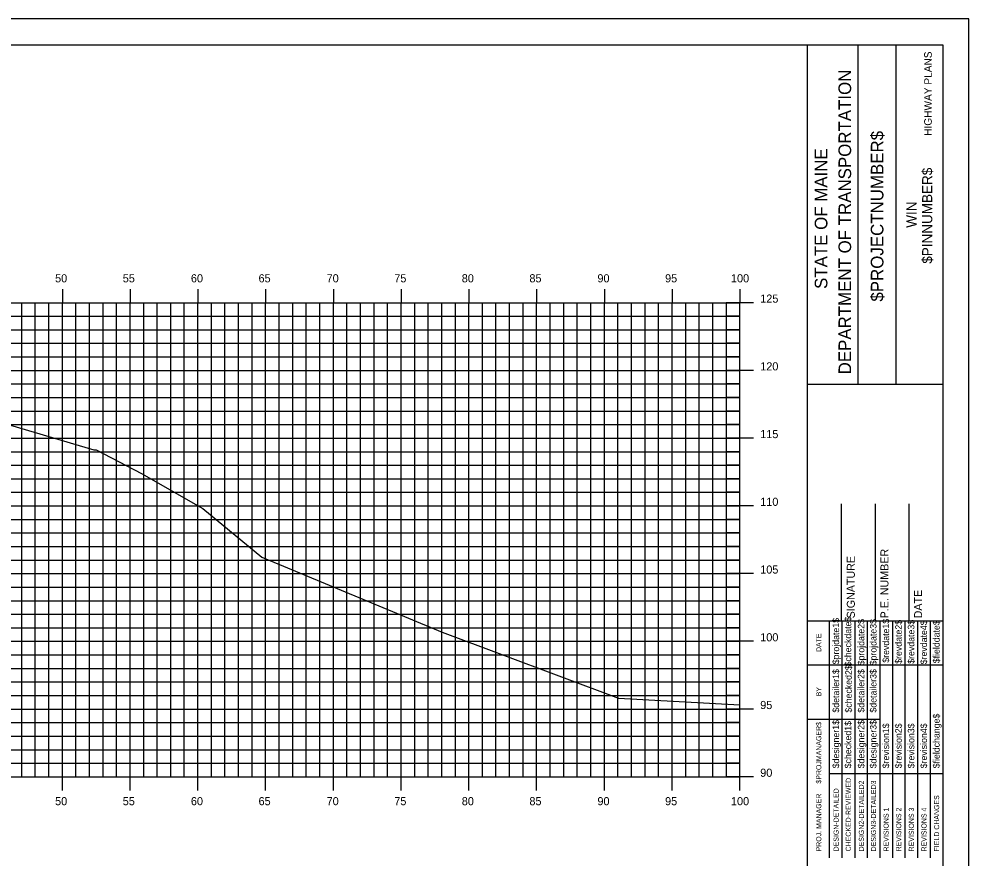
# Model space of a CAD drawing. Extents: x 850598 to 870284, y 366541 to 366651.
# Drawn here: x 851363 to 851433.1, y 366589.2 to 366651.2 of the extents above; entities that cross this region are included whole.
import ezdxf

# ---------------------------------------------------------------- set-up
doc = ezdxf.new("R2010")
doc.units = 0
for name, color, linetype in [('BORDER', 7, 'Continuous'), ('H_V ANNOTATION', 7, 'Continuous'), ('HIGHWAY_TITLE', 7, 'Continuous'), ('MAJOR', 7, 'Continuous'), ('MINOR', 7, 'Continuous'), ('PLOT BOUNDARY', 7, 'Continuous'), ('S_Roadway_Centerline', 7, 'Continuous')]:
    doc.layers.add(name, color=color, linetype=linetype)

msp = doc.modelspace()

# ---------------------------------------------------------------- linework, layer by layer
at = {"layer": 'BORDER'}
for p, q in [((851431.167, 366649.225), (851271.167, 366649.225)), ((851421.167, 366544.225), (851421.167, 366649.225)), ((851424.895, 366624.222), (851424.895, 366649.222)), ((851427.69, 366624.222), (851427.69, 366649.222)), ((851431.167, 366544.225), (851431.167, 366649.225)), ((851421.168, 366624.219), (851431.167, 366624.219)), ((851423.667, 366606.728), (851423.667, 366615.376)), ((851426.167, 366606.728), (851426.167, 366615.376)), ((851428.667, 366606.728), (851428.667, 366615.376)), ((851421.167, 366606.728), (851431.167, 366606.728))]:
    msp.add_line(p, q, dxfattribs=at)
for points in [[(851422.782, 366603.478), (851422.782, 366606.728)], [(851423.714, 366589.231), (851423.714, 366606.728)], [(851424.646, 366606.728), (851424.646, 366589.231)], [(851425.578, 366589.231), (851425.578, 366606.728)], [(851426.509, 366589.231), (851426.509, 366606.728)], [(851427.441, 366589.231), (851427.441, 366606.728)], [(851428.373, 366589.231), (851428.373, 366606.728)], [(851429.304, 366589.231), (851429.304, 366606.728)], [(851430.236, 366589.231), (851430.236, 366606.728)], [(851422.783, 366589.231), (851422.783, 366606.022)], [(851421.167, 366603.478), (851431.167, 366603.478)], [(851421.167, 366599.478), (851422.783, 366599.478)], [(851422.782, 366599.478), (851426.508, 366599.478)], [(851422.782, 366595.478), (851431.167, 366595.478)]]:
    msp.add_lwpolyline(points, dxfattribs=at)
at = {"layer": 'MAJOR'}
for p, q in [((851366.167, 366631.227), (851366.167, 366630.225)), ((851366.167, 366631.227), (851366.167, 366630.225)), ((851371.167, 366631.227), (851371.167, 366630.225)), ((851371.167, 366631.227), (851371.167, 366630.225)), ((851376.167, 366631.227), (851376.167, 366630.225)), ((851376.167, 366631.227), (851376.167, 366630.225)), ((851381.167, 366631.227), (851381.167, 366630.225)), ((851381.167, 366631.227), (851381.167, 366630.225)), ((851386.167, 366631.227), (851386.167, 366630.225)), ((851386.167, 366631.227), (851386.167, 366630.225)), ((851391.167, 366631.227), (851391.167, 366630.225)), ((851391.167, 366631.227), (851391.167, 366630.225)), ((851396.167, 366631.227), (851396.167, 366630.225)), ((851396.167, 366631.227), (851396.167, 366630.225)), ((851401.167, 366631.227), (851401.167, 366630.225)), ((851401.167, 366631.227), (851401.167, 366630.225)), ((851406.167, 366631.227), (851406.167, 366630.225)), ((851406.167, 366631.227), (851406.167, 366630.225)), ((851411.167, 366631.227), (851411.167, 366630.225)), ((851411.167, 366631.227), (851411.167, 366630.225)), ((851416.167, 366631.227), (851416.167, 366630.225)), ((851416.167, 366631.227), (851416.167, 366630.225)), ((851276.167, 366630.225), (851416.167, 366630.225)), ((851276.167, 366630.225), (851416.167, 366630.225)), ((851276.167, 366630.225), (851416.167, 366630.225)), ((851276.167, 366630.225), (851416.167, 366630.225)), ((851366.167, 366595.225), (851366.167, 366630.225)), ((851366.167, 366595.225), (851366.167, 366630.225)), ((851371.167, 366595.225), (851371.167, 366630.225)), ((851371.167, 366595.225), (851371.167, 366630.225)), ((851376.167, 366595.225), (851376.167, 366630.225)), ((851376.167, 366595.225), (851376.167, 366630.225)), ((851381.167, 366595.225), (851381.167, 366630.225)), ((851381.167, 366595.225), (851381.167, 366630.225)), ((851386.167, 366595.225), (851386.167, 366630.225)), ((851386.167, 366595.225), (851386.167, 366630.225)), ((851391.167, 366595.225), (851391.167, 366630.225)), ((851391.167, 366595.225), (851391.167, 366630.225)), ((851396.167, 366595.225), (851396.167, 366630.225)), ((851396.167, 366595.225), (851396.167, 366630.225)), ((851401.167, 366595.225), (851401.167, 366630.225)), ((851401.167, 366595.225), (851401.167, 366630.225)), ((851406.167, 366595.225), (851406.167, 366630.225)), ((851406.167, 366595.225), (851406.167, 366630.225)), ((851411.167, 366595.225), (851411.167, 366630.225)), ((851411.167, 366595.225), (851411.167, 366630.225)), ((851417.169, 366630.225), (851415.165, 366630.225)), ((851417.169, 366630.225), (851415.165, 366630.225)), ((851416.167, 366595.225), (851416.167, 366630.225)), ((851416.167, 366595.225), (851416.167, 366630.225)), ((851416.167, 366595.225), (851416.167, 366630.225)), ((851416.167, 366595.225), (851416.167, 366630.225)), ((851276.167, 366625.225), (851416.167, 366625.225)), ((851276.167, 366625.225), (851416.167, 366625.225)), ((851417.169, 366625.225), (851415.165, 366625.225)), ((851417.169, 366625.225), (851415.165, 366625.225)), ((851276.167, 366620.225), (851416.167, 366620.225)), ((851276.167, 366620.225), (851416.167, 366620.225)), ((851417.169, 366620.225), (851415.165, 366620.225)), ((851417.169, 366620.225), (851415.165, 366620.225)), ((851276.167, 366615.225), (851416.167, 366615.225)), ((851276.167, 366615.225), (851416.167, 366615.225)), ((851417.169, 366615.225), (851415.165, 366615.225)), ((851417.169, 366615.225), (851415.165, 366615.225)), ((851276.167, 366610.225), (851416.167, 366610.225)), ((851276.167, 366610.225), (851416.167, 366610.225)), ((851417.169, 366610.225), (851415.165, 366610.225)), ((851417.169, 366610.225), (851415.165, 366610.225)), ((851276.167, 366605.225), (851416.167, 366605.225)), ((851276.167, 366605.225), (851416.167, 366605.225)), ((851417.169, 366605.225), (851415.165, 366605.225)), ((851417.169, 366605.225), (851415.165, 366605.225)), ((851276.167, 366600.225), (851416.167, 366600.225)), ((851276.167, 366600.225), (851416.167, 366600.225)), ((851417.169, 366600.225), (851415.165, 366600.225)), ((851417.169, 366600.225), (851415.165, 366600.225)), ((851276.167, 366595.225), (851416.167, 366595.225)), ((851276.167, 366595.225), (851416.167, 366595.225)), ((851276.167, 366595.225), (851416.167, 366595.225)), ((851276.167, 366595.225), (851416.167, 366595.225)), ((851366.167, 366594.223), (851366.167, 366595.225)), ((851366.167, 366594.223), (851366.167, 366595.225)), ((851371.167, 366594.223), (851371.167, 366595.225)), ((851371.167, 366594.223), (851371.167, 366595.225)), ((851376.167, 366594.223), (851376.167, 366595.225)), ((851376.167, 366594.223), (851376.167, 366595.225)), ((851381.167, 366594.223), (851381.167, 366595.225)), ((851381.167, 366594.223), (851381.167, 366595.225)), ((851386.167, 366594.223), (851386.167, 366595.225)), ((851386.167, 366594.223), (851386.167, 366595.225)), ((851391.167, 366594.223), (851391.167, 366595.225)), ((851391.167, 366594.223), (851391.167, 366595.225)), ((851396.167, 366594.223), (851396.167, 366595.225)), ((851396.167, 366594.223), (851396.167, 366595.225)), ((851401.167, 366594.223), (851401.167, 366595.225)), ((851401.167, 366594.223), (851401.167, 366595.225)), ((851406.167, 366594.223), (851406.167, 366595.225)), ((851406.167, 366594.223), (851406.167, 366595.225)), ((851411.167, 366594.223), (851411.167, 366595.225)), ((851411.167, 366594.223), (851411.167, 366595.225)), ((851417.169, 366595.225), (851415.165, 366595.225)), ((851417.169, 366595.225), (851415.165, 366595.225)), ((851416.167, 366594.223), (851416.167, 366595.225)), ((851416.167, 366594.223), (851416.167, 366595.225))]:
    msp.add_line(p, q, dxfattribs=at)
at = {"layer": 'MINOR'}
for p, q in [((851363.167, 366595.225), (851363.167, 366630.225)), ((851363.167, 366595.225), (851363.167, 366630.225)), ((851364.167, 366595.225), (851364.167, 366630.225)), ((851364.167, 366595.225), (851364.167, 366630.225)), ((851365.167, 366595.225), (851365.167, 366630.225)), ((851365.167, 366595.225), (851365.167, 366630.225)), ((851367.167, 366595.225), (851367.167, 366630.225)), ((851367.167, 366595.225), (851367.167, 366630.225)), ((851368.167, 366595.225), (851368.167, 366630.225)), ((851368.167, 366595.225), (851368.167, 366630.225)), ((851369.167, 366595.225), (851369.167, 366630.225)), ((851369.167, 366595.225), (851369.167, 366630.225)), ((851370.167, 366595.225), (851370.167, 366630.225)), ((851370.167, 366595.225), (851370.167, 366630.225)), ((851372.167, 366595.225), (851372.167, 366630.225)), ((851372.167, 366595.225), (851372.167, 366630.225)), ((851373.167, 366595.225), (851373.167, 366630.225)), ((851373.167, 366595.225), (851373.167, 366630.225)), ((851374.167, 366595.225), (851374.167, 366630.225)), ((851374.167, 366595.225), (851374.167, 366630.225)), ((851375.167, 366595.225), (851375.167, 366630.225)), ((851375.167, 366595.225), (851375.167, 366630.225)), ((851377.167, 366595.225), (851377.167, 366630.225)), ((851377.167, 366595.225), (851377.167, 366630.225)), ((851378.167, 366595.225), (851378.167, 366630.225)), ((851378.167, 366595.225), (851378.167, 366630.225)), ((851379.167, 366595.225), (851379.167, 366630.225)), ((851379.167, 366595.225), (851379.167, 366630.225)), ((851380.167, 366595.225), (851380.167, 366630.225)), ((851380.167, 366595.225), (851380.167, 366630.225)), ((851382.167, 366595.225), (851382.167, 366630.225)), ((851382.167, 366595.225), (851382.167, 366630.225)), ((851383.167, 366595.225), (851383.167, 366630.225)), ((851383.167, 366595.225), (851383.167, 366630.225)), ((851384.167, 366595.225), (851384.167, 366630.225)), ((851384.167, 366595.225), (851384.167, 366630.225)), ((851385.167, 366595.225), (851385.167, 366630.225)), ((851385.167, 366595.225), (851385.167, 366630.225)), ((851387.167, 366595.225), (851387.167, 366630.225)), ((851387.167, 366595.225), (851387.167, 366630.225)), ((851388.167, 366595.225), (851388.167, 366630.225)), ((851388.167, 366595.225), (851388.167, 366630.225)), ((851389.167, 366595.225), (851389.167, 366630.225)), ((851389.167, 366595.225), (851389.167, 366630.225)), ((851390.167, 366595.225), (851390.167, 366630.225)), ((851390.167, 366595.225), (851390.167, 366630.225)), ((851392.167, 366595.225), (851392.167, 366630.225)), ((851392.167, 366595.225), (851392.167, 366630.225)), ((851393.167, 366595.225), (851393.167, 366630.225)), ((851393.167, 366595.225), (851393.167, 366630.225)), ((851394.167, 366595.225), (851394.167, 366630.225)), ((851394.167, 366595.225), (851394.167, 366630.225)), ((851395.167, 366595.225), (851395.167, 366630.225)), ((851395.167, 366595.225), (851395.167, 366630.225)), ((851397.167, 366595.225), (851397.167, 366630.225)), ((851397.167, 366595.225), (851397.167, 366630.225)), ((851398.167, 366595.225), (851398.167, 366630.225)), ((851398.167, 366595.225), (851398.167, 366630.225)), ((851399.167, 366595.225), (851399.167, 366630.225)), ((851399.167, 366595.225), (851399.167, 366630.225)), ((851400.167, 366595.225), (851400.167, 366630.225)), ((851400.167, 366595.225), (851400.167, 366630.225)), ((851402.167, 366595.225), (851402.167, 366630.225)), ((851402.167, 366595.225), (851402.167, 366630.225)), ((851403.167, 366595.225), (851403.167, 366630.225)), ((851403.167, 366595.225), (851403.167, 366630.225)), ((851404.167, 366595.225), (851404.167, 366630.225)), ((851404.167, 366595.225), (851404.167, 366630.225)), ((851405.167, 366595.225), (851405.167, 366630.225)), ((851405.167, 366595.225), (851405.167, 366630.225)), ((851407.167, 366595.225), (851407.167, 366630.225)), ((851407.167, 366595.225), (851407.167, 366630.225)), ((851408.167, 366595.225), (851408.167, 366630.225)), ((851408.167, 366595.225), (851408.167, 366630.225)), ((851409.167, 366595.225), (851409.167, 366630.225)), ((851409.167, 366595.225), (851409.167, 366630.225)), ((851410.167, 366595.225), (851410.167, 366630.225)), ((851410.167, 366595.225), (851410.167, 366630.225)), ((851412.167, 366595.225), (851412.167, 366630.225)), ((851412.167, 366595.225), (851412.167, 366630.225)), ((851413.167, 366595.225), (851413.167, 366630.225)), ((851413.167, 366595.225), (851413.167, 366630.225)), ((851414.167, 366595.225), (851414.167, 366630.225)), ((851414.167, 366595.225), (851414.167, 366630.225)), ((851415.167, 366595.225), (851415.167, 366630.225)), ((851415.167, 366595.225), (851415.167, 366630.225)), ((851276.167, 366629.225), (851416.167, 366629.225)), ((851276.167, 366629.225), (851416.167, 366629.225)), ((851416.167, 366629.225), (851415.165, 366629.225)), ((851416.167, 366629.225), (851415.165, 366629.225)), ((851276.167, 366628.225), (851416.167, 366628.225)), ((851276.167, 366628.225), (851416.167, 366628.225)), ((851416.167, 366628.225), (851415.165, 366628.225)), ((851416.167, 366628.225), (851415.165, 366628.225)), ((851276.167, 366627.225), (851416.167, 366627.225)), ((851276.167, 366627.225), (851416.167, 366627.225)), ((851416.167, 366627.225), (851415.165, 366627.225)), ((851416.167, 366627.225), (851415.165, 366627.225)), ((851276.167, 366626.225), (851416.167, 366626.225)), ((851276.167, 366626.225), (851416.167, 366626.225)), ((851416.167, 366626.225), (851415.165, 366626.225)), ((851416.167, 366626.225), (851415.165, 366626.225)), ((851276.167, 366624.225), (851416.167, 366624.225)), ((851276.167, 366624.225), (851416.167, 366624.225)), ((851416.167, 366624.225), (851415.165, 366624.225)), ((851416.167, 366624.225), (851415.165, 366624.225)), ((851276.167, 366623.225), (851416.167, 366623.225)), ((851276.167, 366623.225), (851416.167, 366623.225)), ((851416.167, 366623.225), (851415.165, 366623.225)), ((851416.167, 366623.225), (851415.165, 366623.225)), ((851276.167, 366622.225), (851416.167, 366622.225)), ((851276.167, 366622.225), (851416.167, 366622.225)), ((851416.167, 366622.225), (851415.165, 366622.225)), ((851416.167, 366622.225), (851415.165, 366622.225)), ((851276.167, 366621.225), (851416.167, 366621.225)), ((851276.167, 366621.225), (851416.167, 366621.225)), ((851416.167, 366621.225), (851415.165, 366621.225)), ((851416.167, 366621.225), (851415.165, 366621.225)), ((851276.167, 366619.225), (851416.167, 366619.225)), ((851276.167, 366619.225), (851416.167, 366619.225)), ((851416.167, 366619.225), (851415.165, 366619.225)), ((851416.167, 366619.225), (851415.165, 366619.225)), ((851276.167, 366618.225), (851416.167, 366618.225)), ((851276.167, 366618.225), (851416.167, 366618.225)), ((851416.167, 366618.225), (851415.165, 366618.225)), ((851416.167, 366618.225), (851415.165, 366618.225)), ((851276.167, 366617.225), (851416.167, 366617.225)), ((851276.167, 366617.225), (851416.167, 366617.225)), ((851416.167, 366617.225), (851415.165, 366617.225)), ((851416.167, 366617.225), (851415.165, 366617.225)), ((851276.167, 366616.225), (851416.167, 366616.225)), ((851276.167, 366616.225), (851416.167, 366616.225)), ((851416.167, 366616.225), (851415.165, 366616.225)), ((851416.167, 366616.225), (851415.165, 366616.225)), ((851276.167, 366614.225), (851416.167, 366614.225)), ((851276.167, 366614.225), (851416.167, 366614.225)), ((851416.167, 366614.225), (851415.165, 366614.225)), ((851416.167, 366614.225), (851415.165, 366614.225)), ((851276.167, 366613.225), (851416.167, 366613.225)), ((851276.167, 366613.225), (851416.167, 366613.225)), ((851416.167, 366613.225), (851415.165, 366613.225)), ((851416.167, 366613.225), (851415.165, 366613.225)), ((851276.167, 366612.225), (851416.167, 366612.225)), ((851276.167, 366612.225), (851416.167, 366612.225)), ((851416.167, 366612.225), (851415.165, 366612.225)), ((851416.167, 366612.225), (851415.165, 366612.225)), ((851276.167, 366611.225), (851416.167, 366611.225)), ((851276.167, 366611.225), (851416.167, 366611.225)), ((851416.167, 366611.225), (851415.165, 366611.225)), ((851416.167, 366611.225), (851415.165, 366611.225)), ((851276.167, 366609.225), (851416.167, 366609.225)), ((851276.167, 366609.225), (851416.167, 366609.225)), ((851416.167, 366609.225), (851415.165, 366609.225)), ((851416.167, 366609.225), (851415.165, 366609.225)), ((851276.167, 366608.225), (851416.167, 366608.225)), ((851276.167, 366608.225), (851416.167, 366608.225)), ((851416.167, 366608.225), (851415.165, 366608.225)), ((851416.167, 366608.225), (851415.165, 366608.225)), ((851276.167, 366607.225), (851416.167, 366607.225)), ((851276.167, 366607.225), (851416.167, 366607.225)), ((851416.167, 366607.225), (851415.165, 366607.225)), ((851416.167, 366607.225), (851415.165, 366607.225)), ((851276.167, 366606.225), (851416.167, 366606.225)), ((851276.167, 366606.225), (851416.167, 366606.225)), ((851416.167, 366606.225), (851415.165, 366606.225)), ((851416.167, 366606.225), (851415.165, 366606.225)), ((851276.167, 366604.225), (851416.167, 366604.225)), ((851276.167, 366604.225), (851416.167, 366604.225)), ((851416.167, 366604.225), (851415.165, 366604.225)), ((851416.167, 366604.225), (851415.165, 366604.225)), ((851276.167, 366603.225), (851416.167, 366603.225)), ((851276.167, 366603.225), (851416.167, 366603.225)), ((851416.167, 366603.225), (851415.165, 366603.225)), ((851416.167, 366603.225), (851415.165, 366603.225)), ((851276.167, 366602.225), (851416.167, 366602.225)), ((851276.167, 366602.225), (851416.167, 366602.225)), ((851416.167, 366602.225), (851415.165, 366602.225)), ((851416.167, 366602.225), (851415.165, 366602.225)), ((851276.167, 366601.225), (851416.167, 366601.225)), ((851276.167, 366601.225), (851416.167, 366601.225)), ((851416.167, 366601.225), (851415.165, 366601.225)), ((851416.167, 366601.225), (851415.165, 366601.225)), ((851276.167, 366599.225), (851416.167, 366599.225)), ((851276.167, 366599.225), (851416.167, 366599.225)), ((851416.167, 366599.225), (851415.165, 366599.225)), ((851416.167, 366599.225), (851415.165, 366599.225)), ((851276.167, 366598.225), (851416.167, 366598.225)), ((851276.167, 366598.225), (851416.167, 366598.225)), ((851416.167, 366598.225), (851415.165, 366598.225)), ((851416.167, 366598.225), (851415.165, 366598.225)), ((851276.167, 366597.225), (851416.167, 366597.225)), ((851276.167, 366597.225), (851416.167, 366597.225)), ((851416.167, 366597.225), (851415.165, 366597.225)), ((851416.167, 366597.225), (851415.165, 366597.225)), ((851276.167, 366596.225), (851416.167, 366596.225)), ((851276.167, 366596.225), (851416.167, 366596.225)), ((851416.167, 366596.225), (851415.165, 366596.225)), ((851416.167, 366596.225), (851415.165, 366596.225))]:
    msp.add_line(p, q, dxfattribs=at)
at = {"layer": 'PLOT BOUNDARY'}
msp.add_lwpolyline([(851263.073, 366541.166), (851433.073, 366541.166), (851433.073, 366651.166), (851263.073, 366651.166)], close=True, dxfattribs=at)
at = {"layer": 'S_Roadway_Centerline'}
msp.add_lwpolyline([(851359.661, 366621.961), (851368.488, 366619.362), (851368.665, 366619.35), (851372.017, 366617.618), (851376.528, 366615.029), (851380.881, 366611.428), (851394.205, 366605.906), (851407.219, 366601.03), (851416.167, 366600.525)], dxfattribs=at)

# ---------------------------------------------------------------- texts
at = {"layer": 'BORDER'}
for s, height, p in [('DEPARTMENT OF TRANSPORTATION', 0.93176, (851424.374, 366624.931)), ('$PROJECTNUMBER$', 0.93176, (851426.759, 366630.304)), ('STATE OF MAINE', 0.93176, (851422.622, 366631.237)), ('$PINNUMBER$', 0.74527, (851430.362, 366633.1)), ('WIN', 0.7453, (851429.203, 366635.755)), ('P.E. NUMBER', 0.59055, (851427.128, 366606.92)), ('SIGNATURE', 0.5906, (851424.647, 366606.92)), ('DATE', 0.5906, (851429.608, 366606.92)), ('$checkdate$', 0.48455, (851424.384, 366603.371)), ('$projdate1$', 0.48455, (851423.49, 366603.529)), ('$projdate2$', 0.48455, (851425.353, 366603.45)), ('$projdate3$', 0.48455, (851426.247, 366603.45)), ('$revdate1$', 0.4845, (851427.179, 366603.647)), ('$revdate2$', 0.4845, (851428.111, 366603.568)), ('$revdate3$', 0.4845, (851429.043, 366603.568)), ('$revdate4$', 0.4845, (851429.974, 366603.529)), ('$fielddate$', 0.48455, (851430.906, 366603.607)), ('DATE', 0.3714, (851422.171, 366604.434)), ('$detailer1$', 0.48455, (851423.49, 366599.963)), ('$checked2$', 0.4845, (851424.421, 366599.963)), ('$detailer2$', 0.48455, (851425.353, 366599.963)), ('$detailer3$', 0.48455, (851426.247, 366599.963)), ('BY', 0.3714, (851422.171, 366601.163)), ('$designer1$', 0.48455, (851423.49, 366595.851)), ('$checked1$', 0.4845, (851424.384, 366595.851)), ('$designer2$', 0.48455, (851425.353, 366595.851)), ('$designer3$', 0.48455, (851426.247, 366595.851)), ('$fieldchange$', 0.48455, (851430.906, 366595.851)), ('$PROJMANAGER$', 0.37275, (851422.171, 366594.723)), ('$revision1$', 0.48455, (851427.179, 366595.851)), ('$revision2$', 0.48455, (851428.111, 366595.851)), ('$revision3$', 0.48455, (851429.043, 366595.851)), ('$revision4$', 0.48455, (851429.974, 366595.851)), ('CHECKED-REVIEWED', 0.37275, (851424.348, 366589.716)), ('DESIGN2-DETAILED2', 0.37275, (851425.317, 366589.716)), ('DESIGN3-DETAILED3', 0.37275, (851426.211, 366589.716)), ('PROJ. MANAGER', 0.37275, (851422.171, 366589.716)), ('DESIGN-DETAILED', 0.37275, (851423.453, 366589.716)), ('FIELD CHANGES', 0.37275, (851430.87, 366589.716)), ('REVISIONS 1', 0.37275, (851427.143, 366589.716)), ('REVISIONS 2', 0.37275, (851428.074, 366589.716)), ('REVISIONS 3', 0.37275, (851429.006, 366589.716)), ('REVISIONS 4', 0.37275, (851429.938, 366589.716))]:
    msp.add_text(s, height=height, rotation=90, dxfattribs=at).set_placement(p)
at = {"layer": 'H_V ANNOTATION'}
for s, p in [('50', (851365.631, 366631.725)), ('55', (851370.623, 366631.725)), ('60', (851375.653, 366631.725)), ('65', (851380.645, 366631.725)), ('70', (851385.669, 366631.725)), ('75', (851390.661, 366631.725)), ('80', (851395.642, 366631.725)), ('85', (851400.634, 366631.725)), ('90', (851405.653, 366631.725)), ('95', (851410.645, 366631.725)), ('100', (851415.508, 366631.725)), ('125', (851417.667, 366630.225)), ('120', (851417.667, 366625.225)), ('115', (851417.667, 366620.225)), ('110', (851417.667, 366615.225)), ('105', (851417.667, 366610.225)), ('100', (851417.667, 366605.225)), ('95', (851417.667, 366600.225)), ('90', (851417.667, 366595.225)), ('50', (851365.631, 366593.125)), ('55', (851370.623, 366593.125)), ('60', (851375.653, 366593.125)), ('65', (851380.645, 366593.125)), ('70', (851385.669, 366593.125)), ('75', (851390.661, 366593.125)), ('80', (851395.642, 366593.125)), ('85', (851400.634, 366593.125)), ('90', (851405.653, 366593.125)), ('95', (851410.645, 366593.125)), ('100', (851415.508, 366593.125))]:
    msp.add_text(s, height=0.6, dxfattribs=at).set_placement(p)
at = {"layer": 'HIGHWAY_TITLE'}
msp.add_text('HIGHWAY PLANS', height=0.55901, rotation=90, dxfattribs=at).set_placement((851430.325, 366642.541))

doc.saveas('drawing.dxf')
